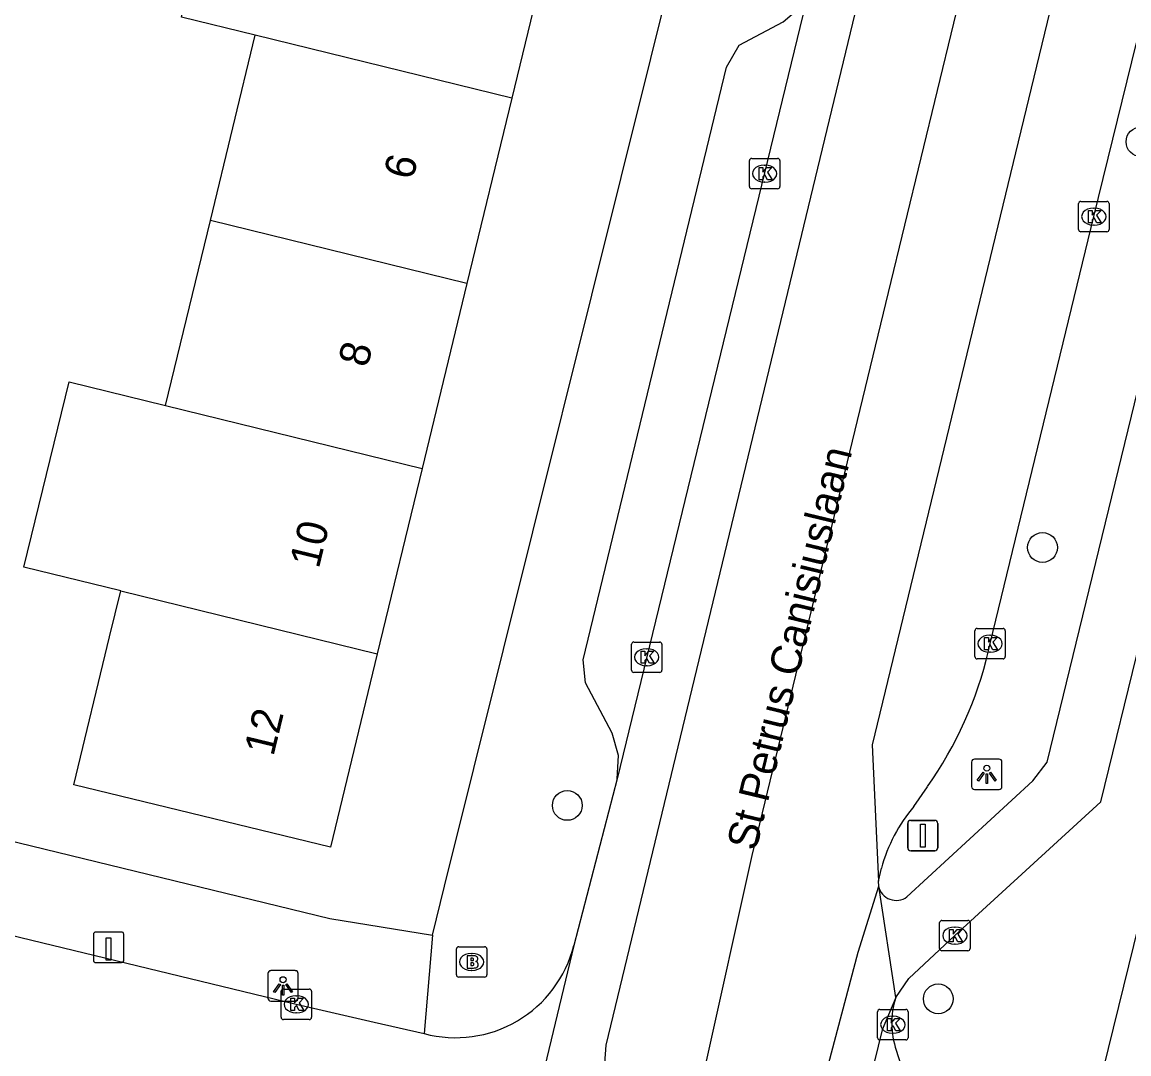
# Model space of a CAD drawing. Extents: x 162812 to 163818, y 381639 to 382470.
# Drawn here: x 163507.44 to 163543.78, y 382281.26 to 382315.13 of the extents above; entities that cross this region are included whole.
import ezdxf

# ---------------------------------------------------------------- set-up
doc = ezdxf.new("R2010")
doc.units = 0
for name, color, linetype in [('IMGEO_Boom', 7, 'Continuous'), ('IMGEO_Brandkraan', 7, 'Continuous'), ('IMGEO_Fietspad_gesloten', 7, 'Continuous'), ('IMGEO_Kolk', 7, 'Continuous'), ('IMGEO_Laadpaal', 7, 'Continuous'), ('IMGEO_Lichtpunt', 7, 'Continuous'), ('IMGEO_Openbare_ruimte_label', 7, 'Continuous'), ('IMGEO_Pand', 7, 'Continuous'), ('IMGEO_Pand_nummerreeks', 7, 'Continuous'), ('IMGEO_Rijbaan_lokaal_gesloten', 7, 'Continuous'), ('IMGEO_Rijbaan_lokaal_open', 7, 'Continuous'), ('IMGEO_Verkeersbordpaal', 7, 'Continuous'), ('IMGEO_Voetpad_open', 7, 'Continuous')]:
    doc.layers.add(name, color=color, linetype=linetype)

msp = doc.modelspace()

# ---------------------------------------------------------------- linework, layer by layer
at = {"layer": 'IMGEO_Boom'}
for centre in [(163544.181, 382311.205), (163540.947, 382297.885), (163525.343, 382289.418), (163537.524, 382283.067)]:
    msp.add_circle(centre, 0.489, dxfattribs=at)
at = {"layer": 'IMGEO_Brandkraan'}
for p, q in [((163521.777, 382284.78), (163522.629, 382284.78)), ((163521.702, 382283.854), (163521.702, 382284.706)), ((163522.19, 382284.56), (163522.215, 382284.56)), ((163522.703, 382284.706), (163522.703, 382283.854)), ((163522.629, 382283.78), (163521.777, 382283.78)), ((163522.213, 382284), (163522.188, 382284))]:
    msp.add_line(p, q, dxfattribs=at)
for points in [[(163521.777, 382284.78), (163522.629, 382284.78)], [(163521.702, 382283.854), (163521.702, 382284.706)], [(163522.05, 382284.48), (163522.05, 382284.08), (163522.263, 382284.08)], [(163522.281, 382284.48), (163522.05, 382284.48)], [(163522.703, 382284.706), (163522.703, 382283.854)], [(163522.229, 382284.399), (163522.175, 382284.399), (163522.175, 382284.323)], [(163522.175, 382284.323), (163522.228, 382284.323)], [(163522.237, 382284.247), (163522.175, 382284.247), (163522.175, 382284.166)], [(163522.175, 382284.166), (163522.237, 382284.166)], [(163522.629, 382283.78), (163521.777, 382283.78)]]:
    msp.add_lwpolyline(points, dxfattribs=at)
for centre, radius, start, end in [((163521.779, 382284.704), 0.0765, 91.552, 178.448), ((163521.779, 382284.704), 0.0765, 91.552, 178.448), ((163522.627, 382284.704), 0.0765, 1.552, 88.448), ((163522.627, 382284.704), 0.0765, 1.552, 88.448), ((163522.285, 382284.335), 0.145, 59.4692, 91.5367), ((163522.31, 382284.382), 0.0922, 285.5137, 58.1501), ((163522.23, 382284.361), 0.0379, 267.8285, 90.9355), ((163522.238, 382284.206), 0.0404, 269.8759, 90.5077), ((163522.269, 382284.331), 0.251, 268.6676, 293.5347), ((163522.315, 382284.19), 0.105, 301.3115, 78.989), ((163521.779, 382283.856), 0.0765, 181.552, 268.448), ((163521.779, 382283.856), 0.0765, 181.552, 268.448), ((163522.627, 382283.856), 0.0765, 271.552, 358.448), ((163522.627, 382283.856), 0.0765, 271.552, 358.448)]:
    msp.add_arc(centre, radius, start, end, dxfattribs=at)
for centre, major_axis, ratio, start_param, end_param in [((163522.189, 382284.28), (-0.387, 0.002), 0.722429, 4.712389, 7.853982), ((163522.214, 382284.28), (-0.39, 0.002), 0.717154, 1.570796, 4.712389)]:
    msp.add_ellipse(centre, major_axis=major_axis, ratio=ratio, start_param=start_param, end_param=end_param, dxfattribs=at)
at = {"layer": 'IMGEO_Fietspad_gesloten'}
for points in [[(163536.128, 382283.107), (163536.556, 382283.738), (163538.069, 382285.144), (163542.86, 382289.531), (163546.768, 382305.494), (163549.609, 382317.177), (163550.359, 382320.192)], [(163536.495, 382286.417), (163540.631, 382290.223), (163541.094, 382290.838), (163544.818, 382306.099), (163546.629, 382313.826)], [(163536.128, 382283.107), (163535.567, 382286.764)]]:
    msp.add_lwpolyline(points, dxfattribs=at)
msp.add_arc((163536.142, 382286.888), 0.589, 192.1862, 306.81, dxfattribs=at)
at = {"layer": 'IMGEO_Kolk'}
for p, q in [((163531.323, 382309.733), (163531.323, 382310.585)), ((163531.398, 382310.659), (163532.25, 382310.659)), ((163532.324, 382310.585), (163532.324, 382309.733)), ((163531.811, 382310.439), (163531.836, 382310.439)), ((163531.834, 382309.879), (163531.809, 382309.879)), ((163532.25, 382309.659), (163531.398, 382309.659)), ((163542.132, 382308.321), (163542.132, 382309.173)), ((163542.207, 382309.247), (163543.059, 382309.247)), ((163543.133, 382309.173), (163543.133, 382308.321)), ((163542.62, 382309.027), (163542.645, 382309.027)), ((163542.643, 382308.467), (163542.618, 382308.467)), ((163543.059, 382308.247), (163542.207, 382308.247)), ((163538.724, 382294.301), (163538.724, 382295.153)), ((163538.799, 382295.227), (163539.651, 382295.227)), ((163539.212, 382295.007), (163539.237, 382295.007)), ((163539.725, 382295.153), (163539.725, 382294.301)), ((163527.45, 382293.856), (163527.45, 382294.708)), ((163527.525, 382294.782), (163528.377, 382294.782)), ((163528.451, 382294.708), (163528.451, 382293.856)), ((163527.938, 382294.562), (163527.963, 382294.562)), ((163539.651, 382294.227), (163538.799, 382294.227)), ((163539.235, 382294.447), (163539.21, 382294.447)), ((163527.961, 382294.002), (163527.936, 382294.002)), ((163528.377, 382293.782), (163527.525, 382293.782)), ((163537.569, 382284.718), (163537.569, 382285.57)), ((163537.644, 382285.644), (163538.496, 382285.644)), ((163538.57, 382285.57), (163538.57, 382284.718)), ((163538.057, 382285.424), (163538.082, 382285.424)), ((163538.08, 382284.864), (163538.055, 382284.864)), ((163538.496, 382284.644), (163537.644, 382284.644)), ((163515.944, 382282.463), (163515.944, 382283.315)), ((163516.019, 382283.389), (163516.871, 382283.389)), ((163516.945, 382283.315), (163516.945, 382282.463)), ((163516.432, 382283.169), (163516.457, 382283.169)), ((163516.455, 382282.609), (163516.43, 382282.609)), ((163535.532, 382281.793), (163535.532, 382282.645)), ((163535.607, 382282.719), (163536.459, 382282.719)), ((163536.533, 382282.645), (163536.533, 382281.793)), ((163516.871, 382282.389), (163516.019, 382282.389)), ((163536.02, 382282.499), (163536.045, 382282.499)), ((163536.043, 382281.939), (163536.018, 382281.939)), ((163536.459, 382281.719), (163535.607, 382281.719))]:
    msp.add_line(p, q, dxfattribs=at)
for points in [[(163531.323, 382309.733), (163531.323, 382310.585)], [(163531.398, 382310.659), (163532.25, 382310.659)], [(163532.324, 382310.585), (163532.324, 382309.733)], [(163531.644, 382310.359), (163531.767, 382310.359), (163531.767, 382310.208), (163531.897, 382310.359), (163532.061, 382310.359), (163531.915, 382310.208), (163532.068, 382309.959), (163531.916, 382309.959), (163531.831, 382310.123), (163531.767, 382310.056), (163531.767, 382309.959), (163531.644, 382309.959), (163531.644, 382310.359)], [(163532.25, 382309.659), (163531.398, 382309.659)], [(163542.132, 382308.321), (163542.132, 382309.173)], [(163542.207, 382309.247), (163543.059, 382309.247)], [(163543.133, 382309.173), (163543.133, 382308.321)], [(163542.453, 382308.947), (163542.576, 382308.947), (163542.576, 382308.796), (163542.706, 382308.947), (163542.87, 382308.947), (163542.724, 382308.796), (163542.877, 382308.547), (163542.725, 382308.547), (163542.64, 382308.711), (163542.576, 382308.644), (163542.576, 382308.547), (163542.453, 382308.547), (163542.453, 382308.947)], [(163543.059, 382308.247), (163542.207, 382308.247)], [(163538.724, 382294.301), (163538.724, 382295.153)], [(163538.799, 382295.227), (163539.651, 382295.227)], [(163539.725, 382295.153), (163539.725, 382294.301)], [(163527.45, 382293.856), (163527.45, 382294.708)], [(163527.525, 382294.782), (163528.377, 382294.782)], [(163528.451, 382294.708), (163528.451, 382293.856)], [(163539.045, 382294.927), (163539.168, 382294.927), (163539.168, 382294.776), (163539.298, 382294.927), (163539.462, 382294.927), (163539.316, 382294.776), (163539.469, 382294.527), (163539.317, 382294.527), (163539.232, 382294.691), (163539.168, 382294.624), (163539.168, 382294.527), (163539.045, 382294.527), (163539.045, 382294.927)], [(163527.771, 382294.482), (163527.894, 382294.482), (163527.894, 382294.331), (163528.024, 382294.482), (163528.188, 382294.482), (163528.042, 382294.331), (163528.195, 382294.082), (163528.043, 382294.082), (163527.958, 382294.246), (163527.894, 382294.179), (163527.894, 382294.082), (163527.771, 382294.082), (163527.771, 382294.482)], [(163539.651, 382294.227), (163538.799, 382294.227)], [(163528.377, 382293.782), (163527.525, 382293.782)], [(163537.569, 382284.718), (163537.569, 382285.57)], [(163537.644, 382285.644), (163538.496, 382285.644)], [(163538.57, 382285.57), (163538.57, 382284.718)], [(163537.89, 382285.344), (163538.013, 382285.344), (163538.013, 382285.193), (163538.143, 382285.344), (163538.307, 382285.344), (163538.161, 382285.193), (163538.314, 382284.944), (163538.162, 382284.944), (163538.077, 382285.108), (163538.013, 382285.041), (163538.013, 382284.944), (163537.89, 382284.944), (163537.89, 382285.344)], [(163538.496, 382284.644), (163537.644, 382284.644)], [(163515.944, 382282.463), (163515.944, 382283.315)], [(163516.019, 382283.389), (163516.871, 382283.389)], [(163516.945, 382283.315), (163516.945, 382282.463)], [(163516.265, 382283.089), (163516.388, 382283.089), (163516.388, 382282.938), (163516.518, 382283.089), (163516.682, 382283.089), (163516.536, 382282.938), (163516.689, 382282.689), (163516.537, 382282.689), (163516.452, 382282.853), (163516.388, 382282.786), (163516.388, 382282.689), (163516.265, 382282.689), (163516.265, 382283.089)], [(163535.532, 382281.793), (163535.532, 382282.645)], [(163535.607, 382282.719), (163536.459, 382282.719)], [(163536.533, 382282.645), (163536.533, 382281.793)], [(163516.871, 382282.389), (163516.019, 382282.389)], [(163535.853, 382282.419), (163535.976, 382282.419), (163535.976, 382282.268), (163536.106, 382282.419), (163536.27, 382282.419), (163536.124, 382282.268), (163536.277, 382282.019), (163536.125, 382282.019), (163536.04, 382282.183), (163535.976, 382282.116), (163535.976, 382282.019), (163535.853, 382282.019), (163535.853, 382282.419)], [(163536.459, 382281.719), (163535.607, 382281.719)]]:
    msp.add_lwpolyline(points, dxfattribs=at)
for centre, start, end in [((163531.4, 382310.583), 91.552, 178.448), ((163531.4, 382310.583), 91.552, 178.448), ((163532.248, 382310.583), 1.552, 88.448), ((163532.248, 382310.583), 1.552, 88.448), ((163531.4, 382309.735), 181.552, 268.448), ((163531.4, 382309.735), 181.552, 268.448), ((163532.248, 382309.735), 271.552, 358.448), ((163532.248, 382309.735), 271.552, 358.448), ((163542.209, 382309.171), 91.552, 178.448), ((163542.209, 382309.171), 91.552, 178.448), ((163543.057, 382309.171), 1.552, 88.448), ((163543.057, 382309.171), 1.552, 88.448), ((163542.209, 382308.323), 181.552, 268.448), ((163542.209, 382308.323), 181.552, 268.448), ((163543.057, 382308.323), 271.552, 358.448), ((163543.057, 382308.323), 271.552, 358.448), ((163538.801, 382295.151), 91.552, 178.448), ((163538.801, 382295.151), 91.552, 178.448), ((163539.649, 382295.151), 1.552, 88.448), ((163539.649, 382295.151), 1.552, 88.448), ((163527.527, 382294.706), 91.552, 178.448), ((163527.527, 382294.706), 91.552, 178.448), ((163528.375, 382294.706), 1.552, 88.448), ((163528.375, 382294.706), 1.552, 88.448), ((163538.801, 382294.303), 181.552, 268.448), ((163538.801, 382294.303), 181.552, 268.448), ((163539.649, 382294.303), 271.552, 358.448), ((163539.649, 382294.303), 271.552, 358.448), ((163527.527, 382293.858), 181.552, 268.448), ((163527.527, 382293.858), 181.552, 268.448), ((163528.375, 382293.858), 271.552, 358.448), ((163528.375, 382293.858), 271.552, 358.448), ((163537.646, 382285.568), 91.552, 178.448), ((163537.646, 382285.568), 91.552, 178.448), ((163538.494, 382285.568), 1.552, 88.448), ((163538.494, 382285.568), 1.552, 88.448), ((163537.646, 382284.72), 181.552, 268.448), ((163537.646, 382284.72), 181.552, 268.448), ((163538.494, 382284.72), 271.552, 358.448), ((163538.494, 382284.72), 271.552, 358.448), ((163516.021, 382283.313), 91.552, 178.448), ((163516.021, 382283.313), 91.552, 178.448), ((163516.869, 382283.313), 1.552, 88.448), ((163516.869, 382283.313), 1.552, 88.448), ((163535.609, 382282.643), 91.552, 178.448), ((163535.609, 382282.643), 91.552, 178.448), ((163536.457, 382282.643), 1.552, 88.448), ((163536.457, 382282.643), 1.552, 88.448), ((163516.021, 382282.465), 181.552, 268.448), ((163516.021, 382282.465), 181.552, 268.448), ((163516.869, 382282.465), 271.552, 358.448), ((163516.869, 382282.465), 271.552, 358.448), ((163535.609, 382281.795), 181.552, 268.448), ((163535.609, 382281.795), 181.552, 268.448), ((163536.457, 382281.795), 271.552, 358.448), ((163536.457, 382281.795), 271.552, 358.448)]:
    msp.add_arc(centre, 0.0765, start, end, dxfattribs=at)
for centre, major_axis, ratio, start_param, end_param in [((163531.81, 382310.159), (-0.387, 0.002), 0.722429, 4.712389, 7.853982), ((163531.835, 382310.159), (-0.39, 0.002), 0.717154, 1.570796, 4.712389), ((163542.619, 382308.747), (-0.387, 0.002), 0.722429, 4.712389, 7.853982), ((163542.644, 382308.747), (-0.39, 0.002), 0.717154, 1.570796, 4.712389), ((163539.211, 382294.727), (-0.387, 0.002), 0.722429, 4.712389, 7.853982), ((163539.236, 382294.727), (-0.39, 0.002), 0.717154, 1.570796, 4.712389), ((163527.937, 382294.282), (-0.387, 0.002), 0.722429, 4.712389, 7.853982), ((163527.962, 382294.282), (-0.39, 0.002), 0.717154, 1.570796, 4.712389), ((163538.056, 382285.144), (-0.387, 0.002), 0.722429, 4.712389, 7.853982), ((163538.081, 382285.144), (-0.39, 0.002), 0.717154, 1.570796, 4.712389), ((163516.431, 382282.889), (-0.387, 0.002), 0.722429, 4.712389, 7.853982), ((163516.456, 382282.889), (-0.39, 0.002), 0.717154, 1.570796, 4.712389), ((163536.019, 382282.219), (-0.387, 0.002), 0.722429, 4.712389, 7.853982), ((163536.044, 382282.219), (-0.39, 0.002), 0.717154, 1.570796, 4.712389)]:
    msp.add_ellipse(centre, major_axis=major_axis, ratio=ratio, start_param=start_param, end_param=end_param, dxfattribs=at)
at = {"layer": 'IMGEO_Laadpaal'}
for p, q in [((163509.783, 382285.177), (163509.783, 382284.336)), ((163509.783, 382285.177), (163509.783, 382284.336)), ((163510.699, 382285.261), (163509.858, 382285.261)), ((163510.699, 382285.261), (163509.858, 382285.261)), ((163510.783, 382284.345), (163510.783, 382285.186)), ((163510.783, 382284.345), (163510.783, 382285.186)), ((163509.867, 382284.261), (163510.708, 382284.261)), ((163509.867, 382284.261), (163510.708, 382284.261))]:
    msp.add_line(p, q, dxfattribs=at)
msp.add_lwpolyline([(163510.198, 382285.074), (163510.358, 382285.074), (163510.358, 382284.341), (163510.198, 382284.341), (163510.198, 382285.074)], dxfattribs=at)
for centre, start, end in [((163509.861, 382285.183), 92.4484, 184.2845), ((163509.861, 382285.183), 92.4484, 184.2845), ((163510.705, 382285.183), 2.4484, 94.2845), ((163510.705, 382285.183), 2.4484, 94.2845), ((163509.861, 382284.339), 182.4484, 274.2845), ((163509.861, 382284.339), 182.4484, 274.2845), ((163510.705, 382284.339), 272.4484, 4.2845), ((163510.705, 382284.339), 272.4484, 4.2845)]:
    msp.add_arc(centre, 0.0779, start, end, dxfattribs=at)
at = {"layer": 'IMGEO_Lichtpunt'}
for p, q in [((163538.619, 382290.842), (163538.619, 382290.035)), ((163538.619, 382290.842), (163538.619, 382290.035)), ((163539.521, 382290.937), (163538.713, 382290.937)), ((163539.521, 382290.937), (163538.713, 382290.937)), ((163539.615, 382290.035), (163539.615, 382290.842)), ((163539.615, 382290.035), (163539.615, 382290.842)), ((163538.713, 382289.941), (163539.521, 382289.941)), ((163538.713, 382289.941), (163539.521, 382289.941)), ((163515.51, 382283.898), (163515.51, 382283.091)), ((163515.51, 382283.898), (163515.51, 382283.091)), ((163516.412, 382283.993), (163515.604, 382283.993)), ((163516.412, 382283.993), (163515.604, 382283.993)), ((163516.506, 382283.091), (163516.506, 382283.898)), ((163516.506, 382283.091), (163516.506, 382283.898)), ((163515.604, 382282.997), (163516.412, 382282.997)), ((163515.604, 382282.997), (163516.412, 382282.997))]:
    msp.add_line(p, q, dxfattribs=at)
for points in [[(163538.993, 382290.506), (163539.032, 382290.478), (163538.844, 382290.216), (163538.806, 382290.243), (163538.993, 382290.506)], [(163539.095, 382290.458), (163539.142, 382290.458), (163539.142, 382290.136), (163539.095, 382290.136), (163539.095, 382290.458)], [(163539.205, 382290.478), (163539.243, 382290.505), (163539.43, 382290.243), (163539.391, 382290.215), (163539.205, 382290.478)], [(163515.884, 382283.562), (163515.923, 382283.534), (163515.735, 382283.272), (163515.697, 382283.299), (163515.884, 382283.562)], [(163515.986, 382283.514), (163516.033, 382283.514), (163516.033, 382283.192), (163515.986, 382283.192), (163515.986, 382283.514)], [(163516.096, 382283.534), (163516.134, 382283.561), (163516.321, 382283.299), (163516.282, 382283.271), (163516.096, 382283.534)]]:
    msp.add_lwpolyline(points, dxfattribs=at)
for centre in [(163539.118, 382290.64), (163516.009, 382283.696)]:
    msp.add_circle(centre, 0.0994, dxfattribs=at)
for centre, start, end in [((163538.713, 382290.842), 90, 180), ((163538.713, 382290.842), 90, 180), ((163539.521, 382290.842), 0, 90), ((163539.521, 382290.842), 0, 90), ((163538.713, 382290.035), 180, 270), ((163538.713, 382290.035), 180, 270), ((163539.521, 382290.035), 270, 0), ((163539.521, 382290.035), 270, 360), ((163515.604, 382283.898), 90, 180), ((163515.604, 382283.898), 90, 180), ((163516.412, 382283.898), 0, 90), ((163516.412, 382283.898), 0, 90), ((163515.604, 382283.091), 180, 270), ((163515.604, 382283.091), 180, 270), ((163516.412, 382283.091), 270, 0), ((163516.412, 382283.091), 270, 360)]:
    msp.add_arc(centre, 0.0946, start, end, dxfattribs=at)
at = {"layer": 'IMGEO_Pand'}
for points in [[(163515.095, 382314.703), (163512.679, 382315.296), (163514.086, 382321.11)], [(163525.022, 382318.828), (163523.521, 382312.633)], [(163513.624, 382308.623), (163515.095, 382314.703)], [(163523.521, 382312.633), (163515.095, 382314.703)], [(163523.521, 382312.633), (163522.049, 382306.553)], [(163512.153, 382302.543), (163513.624, 382308.623)], [(163522.049, 382306.553), (163513.624, 382308.623)], [(163522.049, 382306.553), (163520.576, 382300.473)], [(163510.682, 382296.461), (163507.498, 382297.243), (163508.991, 382303.32), (163512.153, 382302.543)], [(163512.153, 382302.543), (163520.576, 382300.473)], [(163520.576, 382300.473), (163519.103, 382294.392)], [(163519.103, 382294.392), (163517.567, 382288.049), (163509.14, 382290.088), (163510.316, 382294.948), (163510.682, 382296.461)], [(163510.682, 382296.461), (163519.103, 382294.392)]]:
    msp.add_lwpolyline(points, dxfattribs=at)
at = {"layer": 'IMGEO_Rijbaan_lokaal_gesloten'}
for points in [[(163544.709, 382330.049), (163540.144, 382311.205), (163535.939, 382293.844), (163535.349, 382291.408), (163535.556, 382286.935)], [(163527.797, 382268.683), (163528.862, 382272.745), (163529.26, 382274.761), (163529.452, 382278.926), (163529.894, 382280.923), (163531.411, 382287.771), (163535.887, 382306.253), (163539.103, 382319.531), (163541.062, 382326.702)], [(163535.943, 382320.168), (163535.247, 382317.325), (163526.606, 382281.551), (163526.376, 382278.443), (163526.44, 382273.819), (163525.433, 382269.246)], [(163533.27, 382316.177), (163526.98, 382290.289)], [(163539.174, 382294.489), (163539.224, 382294.728), (163542.631, 382308.747), (163544.03, 382314.448)], [(163526.98, 382290.289), (163525.558, 382284.817)], [(163536.725, 382289.387), (163537.175, 382290.033)], [(163535.556, 382286.935), (163535.657, 382287.353)], [(163530.502, 382268.038), (163534.889, 382284.603), (163535.567, 382286.764)], [(163535.567, 382286.764), (163535.556, 382286.935)], [(163525.558, 382284.817), (163523.035, 382274.346)]]:
    msp.add_lwpolyline(points, dxfattribs=at)
for centre, radius, start, end in [((163526.432, 382297.529), 13.099, 325.0948, 346.5824), ((163540.749, 382285.977), 5.275, 139.7194, 164.8751)]:
    msp.add_arc(centre, radius, start, end, dxfattribs=at)
at = {"layer": 'IMGEO_Rijbaan_lokaal_open'}
for points in [[(163439.177, 382301.597), (163516.445, 382282.889), (163518.999, 382282.304), (163520.643, 382281.927)], [(163536.128, 382283.107), (163535.687, 382282.053), (163533.026, 382271.182)]]:
    msp.add_lwpolyline(points, dxfattribs=at)
for centre, radius, start, end in [((163521.674, 382285.798), 4.006, 255.0839, 345.8268), ((163538.698, 382282.269), 2.703, 161.9417, 199.1869), ((163542.086, 382283.028), 6.166, 195.4981, 256.6716)]:
    msp.add_arc(centre, radius, start, end, dxfattribs=at)
at = {"layer": 'IMGEO_Verkeersbordpaal'}
for p, q in [((163536.52, 382288.026), (163536.52, 382288.826)), ((163536.52, 382288.826), (163536.52, 382288.026)), ((163536.62, 382288.926), (163537.41, 382288.926)), ((163537.41, 382288.926), (163536.62, 382288.926)), ((163537.51, 382288.826), (163537.51, 382288.026)), ((163537.51, 382288.026), (163537.51, 382288.826)), ((163537.41, 382287.926), (163536.62, 382287.926)), ((163536.62, 382287.926), (163537.41, 382287.926))]:
    msp.add_line(p, q, dxfattribs=at)
msp.add_lwpolyline([(163536.94, 382288.801), (163537.09, 382288.801), (163537.09, 382288.051), (163536.94, 382288.051), (163536.94, 382288.801)], dxfattribs=at)
for centre, start, end in [((163536.62, 382288.826), 90, 180), ((163536.62, 382288.826), 90, 180), ((163537.41, 382288.826), 0, 90), ((163537.41, 382288.826), 360, 90), ((163536.62, 382288.026), 180, 270), ((163536.62, 382288.026), 180, 270), ((163537.41, 382288.026), 270, 0), ((163537.41, 382288.026), 270, 0)]:
    msp.add_arc(centre, 0.1, start, end, dxfattribs=at)
at = {"layer": 'IMGEO_Voetpad_open'}
for points in [[(163520.922, 382285.155), (163521.309, 382286.768), (163529.05, 382317.809)], [(163526.98, 382290.289), (163527.025, 382291.051), (163526.82, 382291.787), (163525.94, 382293.442), (163525.86, 382294.194), (163530.571, 382313.655), (163530.988, 382314.371), (163532.432, 382315.14), (163532.949, 382315.579), (163533.27, 382316.177)], [(163550.901, 382313.157), (163542.775, 382280.105), (163542.645, 382279.547)], [(163498.798, 382290.267), (163517.544, 382285.702), (163520.922, 382285.155)], [(163520.922, 382285.155), (163520.643, 382281.927)]]:
    msp.add_lwpolyline(points, dxfattribs=at)

# ---------------------------------------------------------------- texts
at = {"layer": 'IMGEO_Openbare_ruimte_label'}
msp.add_text('St Petrus Canisiuslaan', height=1, rotation=76.4641, dxfattribs=at).set_placement((163531.54, 382287.895))
at = {"layer": 'IMGEO_Pand_nummerreeks'}
for s, p in [('6', (163520.271, 382309.92)), ('8', (163518.781, 382303.767)), ('10', (163517.182, 382297.164)), ('12', (163515.69, 382291.003))]:
    msp.add_text(s, height=1, rotation=76.3846, dxfattribs=at).set_placement(p)

doc.saveas('drawing.dxf')
